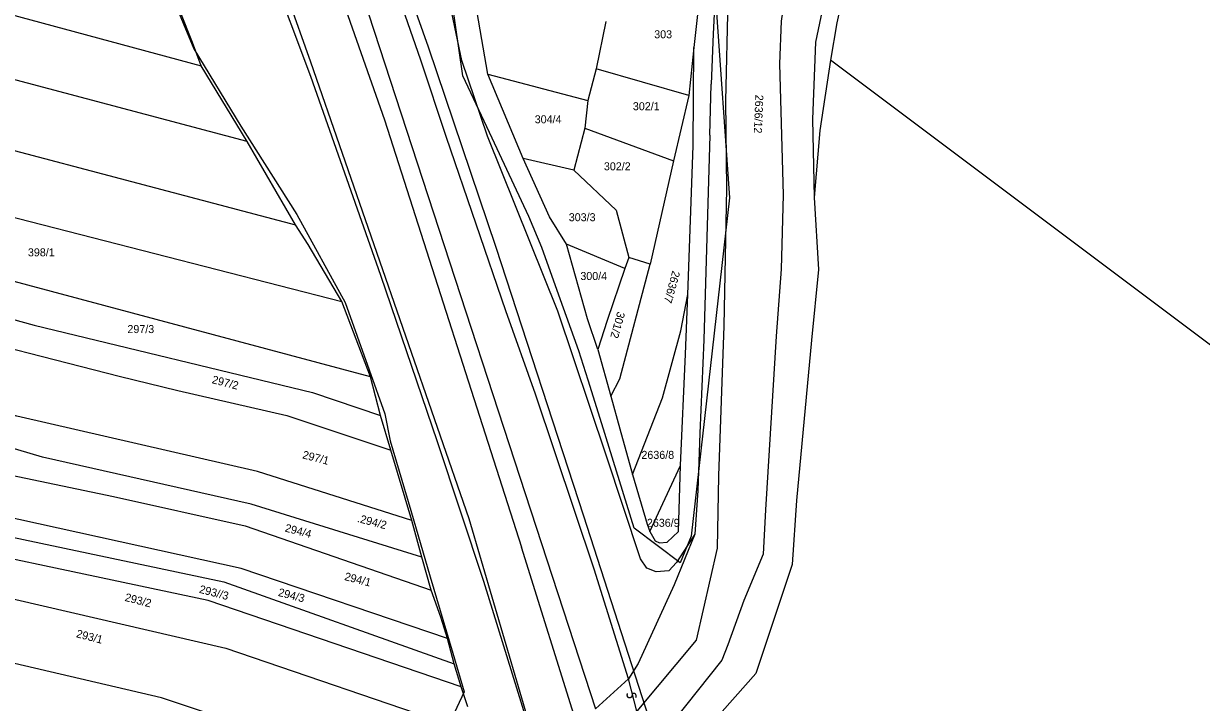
# Model space of a CAD drawing. Extents: x -581999 to -572728, y -1219553 to -1212032.
# Drawn here: x -576696.1 to -576401.8, y -1214837.7 to -1214668.1 of the extents above; entities that cross this region are included whole.
import ezdxf

# ---------------------------------------------------------------- set-up
doc = ezdxf.new("R2010")
doc.units = 0
for name, color, linetype in [('Vrstva 1', 7, 'Continuous'), ('Vrstva 2', 7, 'Continuous'), ('Vrstva 4', 7, 'Continuous'), ('Vrstva 6', 7, 'Continuous'), ('Vrstva 61', 7, 'Continuous'), ('Vrstva 62', 7, 'Continuous'), ('Vrstva 63', 7, 'Continuous')]:
    doc.layers.add(name, color=color, linetype=linetype)

msp = doc.modelspace()

# ---------------------------------------------------------------- linework, layer by layer
at = {"layer": 'Vrstva 1'}
for p, q in [((-576528.777, -1214698.71), (-576528.594, -1214674.085)), ((-575914.885, -1215112.236), (-576494.423, -1214677.291)), ((-576544.93, -1214831.892), (-576553.146, -1214839.324))]:
    msp.add_line(p, q, dxfattribs=at)
for points in [[(-576487.746, -1214606.191), (-576491.108, -1214630.015), (-576492.823, -1214643.679), (-576495.512, -1214660.068), (-576498.163, -1214672.756)], [(-576483.021, -1214607.036), (-576486.887, -1214633.913), (-576489.77, -1214653.842), (-576492.909, -1214667.974), (-576494.423, -1214677.291)], [(-576586.609, -1214677.349), (-576592.304, -1214649.901), (-576598.714, -1214609.914)], [(-576516.438, -1214611.202), (-576521.845, -1214632.922), (-576522.828, -1214652.549), (-576523.797, -1214670.724), (-576524.237, -1214683.269)], [(-576728.632, -1214657.823), (-576651.726, -1214678.66)], [(-576651.726, -1214678.66), (-576653.907, -1214672.871), (-576659.701, -1214658.135)], [(-576580.094, -1214680.767), (-576583.881, -1214658.502)], [(-576527.311, -1214662.062), (-576528.594, -1214674.085)], [(-576550.562, -1214667.617), (-576553.011, -1214679.451)], [(-576640.234, -1214697.628), (-576735.374, -1214672.395)], [(-576528.594, -1214674.085), (-576529.876, -1214686.102)], [(-576498.163, -1214672.756), (-576498.963, -1214691.991)], [(-576562.632, -1214740.009), (-576580.16, -1214696.229), (-576586.609, -1214677.349)], [(-576494.423, -1214677.291), (-576497.1, -1214694.836), (-576498.529, -1214711.55)], [(-576640.234, -1214697.628), (-576651.726, -1214678.66)], [(-576580.094, -1214680.767), (-576555.087, -1214687.337)], [(-576571.229, -1214701.867), (-576580.094, -1214680.767)], [(-576553.011, -1214679.451), (-576555.087, -1214687.337)], [(-576529.876, -1214686.102), (-576553.011, -1214679.451)], [(-576524.648, -1214696.01), (-576524.237, -1214683.269)], [(-576555.087, -1214687.337), (-576555.821, -1214694.246)], [(-576529.876, -1214686.102), (-576533.703, -1214702.45)], [(-576743.595, -1214687.953), (-576628.143, -1214718.43)], [(-576498.963, -1214691.991), (-576498.529, -1214711.55)], [(-576555.821, -1214694.246), (-576558.589, -1214704.76)], [(-576555.821, -1214694.246), (-576533.703, -1214702.45)], [(-576524.648, -1214696.01), (-576526.1, -1214747.135), (-576527.12, -1214770.437), (-576527.593, -1214784.785), (-576528.332, -1214795.706)], [(-576628.143, -1214718.43), (-576640.234, -1214697.628)], [(-576530.09, -1214735.849), (-576528.777, -1214698.71)], [(-576756.809, -1214701.57), (-576616.586, -1214737.55)], [(-576558.589, -1214704.76), (-576571.229, -1214701.867)], [(-576560.44, -1214723.271), (-576564.705, -1214716.405), (-576571.229, -1214701.867)], [(-576558.589, -1214704.76), (-576548.024, -1214714.722), (-576544.835, -1214726.593)], [(-576533.703, -1214702.45), (-576539.522, -1214728.282)], [(-576498.529, -1214711.55), (-576497.449, -1214729.567), (-576499.202, -1214747.237)], [(-576609.38, -1214756.383), (-576761.805, -1214715.668)], [(-576616.586, -1214737.55), (-576624.955, -1214723.317), (-576628.143, -1214718.43)], [(-576765.273, -1214723.761), (-576693.472, -1214743.494), (-576623.872, -1214760.329), (-576606.895, -1214766.068)], [(-576545.862, -1214729.3), (-576560.44, -1214723.271)], [(-576552.632, -1214749.6), (-576555.223, -1214741.928), (-576560.44, -1214723.271)], [(-576549.374, -1214761.219), (-576547.116, -1214756.859), (-576539.522, -1214728.282)], [(-576544.835, -1214726.593), (-576545.862, -1214729.3)], [(-576539.522, -1214728.282), (-576544.835, -1214726.593)], [(-576768.441, -1214731.555), (-576672.229, -1214756.252), (-576657.552, -1214759.806)], [(-576545.862, -1214729.3), (-576550.236, -1214742.347), (-576552.632, -1214749.6)], [(-576531.897, -1214744.922), (-576530.09, -1214735.849)], [(-576530.692, -1214750.72), (-576530.09, -1214735.849)], [(-576609.38, -1214756.383), (-576616.586, -1214737.55)], [(-576528.332, -1214795.706), (-576532.959, -1214802.771), (-576534.872, -1214804.845), (-576538.028, -1214805.143), (-576540.385, -1214804.161), (-576541.94, -1214801.9), (-576550.519, -1214775.958), (-576562.632, -1214740.009)], [(-576543.922, -1214780.836), (-576536.478, -1214761.606), (-576531.897, -1214744.922)], [(-576599.075, -1214792.325), (-576637.625, -1214780.085), (-576697.752, -1214766.231), (-576769.02, -1214747.188)], [(-576499.202, -1214747.237), (-576502.919, -1214787.266), (-576504.025, -1214803.324)], [(-576552.632, -1214749.6), (-576549.374, -1214761.219)], [(-576531.912, -1214778.519), (-576530.692, -1214750.72)], [(-576596.599, -1214801.429), (-576639.246, -1214788.191), (-576691.364, -1214776.425), (-576771.123, -1214752.791)], [(-576606.895, -1214766.068), (-576609.38, -1214756.383)], [(-576774.136, -1214759.683), (-576725.124, -1214775.51), (-576673.664, -1214786.255), (-576640.738, -1214793.584), (-576594.274, -1214809.667)], [(-576657.552, -1214759.806), (-576630.28, -1214766.046), (-576604.317, -1214774.737)], [(-576549.374, -1214761.219), (-576547.138, -1214769.369)], [(-576604.317, -1214774.737), (-576606.895, -1214766.068)], [(-576547.138, -1214769.369), (-576543.922, -1214780.836)], [(-576780.165, -1214773.917), (-576741.933, -1214787.394), (-576646.062, -1214807.631), (-576588.529, -1214828.099)], [(-576599.075, -1214792.325), (-576604.317, -1214774.737)], [(-576586.782, -1214833.872), (-576649.969, -1214812.304), (-576738.912, -1214793.49), (-576781.826, -1214778.113)], [(-576539.645, -1214795.012), (-576531.912, -1214778.519)], [(-576539.645, -1214795.012), (-576538.283, -1214797.398), (-576537.185, -1214797.888), (-576535.291, -1214797.742), (-576532.425, -1214795.033), (-576531.912, -1214778.519)], [(-576543.922, -1214780.836), (-576540.259, -1214793.24), (-576539.645, -1214795.012)], [(-576785.147, -1214786.504), (-576736.933, -1214803.004), (-576645.549, -1214824.213)], [(-576590.184, -1214821.732), (-576641.696, -1214804.259), (-576712.895, -1214788.642)], [(-576596.599, -1214801.429), (-576599.075, -1214792.325)], [(-576528.332, -1214795.706), (-576533.503, -1214808.361), (-576542.527, -1214828.054), (-576544.93, -1214831.892)], [(-576595.25, -1214858.644), (-576661.663, -1214836.592), (-576760.556, -1214813.49), (-576791.171, -1214800.135)], [(-576594.274, -1214809.667), (-576596.599, -1214801.429)], [(-576504.025, -1214803.324), (-576513.116, -1214830.484), (-576537.669, -1214858.248)], [(-576590.184, -1214821.732), (-576591.85, -1214816.465), (-576594.274, -1214809.667)], [(-576588.529, -1214828.099), (-576590.184, -1214821.732)], [(-576645.549, -1214824.213), (-576587.987, -1214843.874)], [(-576586.782, -1214833.872), (-576588.529, -1214828.099)], [(-576585.114, -1214838.883), (-576586.782, -1214833.872)]]:
    msp.add_lwpolyline(points, dxfattribs=at)
at = {"layer": 'Vrstva 4'}
for p, q in [((-576627.247, -1214612.521), (-576553.146, -1214839.324)), ((-576557.75, -1214843.439), (-576571.694, -1214798.924))]:
    msp.add_line(p, q, dxfattribs=at)
for points in [[(-576674.33, -1214497.547), (-576605.948, -1214692.177), (-576571.694, -1214798.924)], [(-576681.986, -1214516.454), (-576671.784, -1214549.631), (-576657.607, -1214589.726), (-576644.344, -1214625.283), (-576634.503, -1214654.353), (-576624.42, -1214681.267), (-576606.888, -1214730.97), (-576592.761, -1214772.572), (-576581.169, -1214807.417), (-576570.463, -1214842.205)], [(-576498.318, -1214606.26), (-576502.031, -1214633.623), (-576504.42, -1214651.626), (-576506.787, -1214667.536), (-576507.209, -1214678.15)], [(-576596.871, -1214677.264), (-576611.124, -1214636.057), (-576620.032, -1214609.086)], [(-576520.146, -1214662.276), (-576520.689, -1214687.47), (-576520.433, -1214709.347)], [(-576575.572, -1214739.907), (-576590.425, -1214696.628), (-576596.871, -1214677.264)], [(-576507.209, -1214678.15), (-576506.251, -1214710.909)], [(-576520.433, -1214709.347), (-576521.088, -1214743.688)], [(-576506.251, -1214710.909), (-576506.752, -1214729.493), (-576508.023, -1214746.203)], [(-576544.93, -1214831.892), (-576553.506, -1214804.43), (-576568.198, -1214760.708), (-576575.572, -1214739.907)], [(-576521.088, -1214743.688), (-576522.41, -1214781.169), (-576522.746, -1214799.165)], [(-576508.023, -1214746.203), (-576510.667, -1214789.616), (-576511.251, -1214800.699)], [(-576522.746, -1214799.165), (-576528.011, -1214822.18), (-576542.849, -1214839.899)], [(-576511.251, -1214800.699), (-576516.088, -1214812.309), (-576520.139, -1214823.364), (-576521.597, -1214827.208), (-576539.795, -1214850.041)], [(-576542.849, -1214839.899), (-576544.93, -1214831.892)]]:
    msp.add_lwpolyline(points, dxfattribs=at)
at = {"layer": 'Vrstva 6'}
msp.add_open_spline([(-576543.069, -1214836.502), (-576542.974, -1214835.651), (-576543.704, -1214835.439), (-576544.021, -1214835.693), (-576544.066, -1214836.109), (-576544.217, -1214836.416), (-576544.466, -1214836.583), (-576544.693, -1214836.627), (-576544.956, -1214836.571), (-576545.211, -1214836.307), (-576545.251, -1214835.697), (-576545.181, -1214835.528)], degree=2, dxfattribs=at)
at = {"layer": 'Vrstva 61'}
for p, q in [((-576662.19, -1214653.56), (-576653.53, -1214674.4)), ((-576653.53, -1214674.4), (-576641.8, -1214693.74)), ((-576641.8, -1214693.74), (-576627.84, -1214715.83)), ((-576627.84, -1214715.83), (-576615.75, -1214737.8)), ((-576615.75, -1214737.8), (-576609.74, -1214754.62)), ((-576609.74, -1214754.62), (-576605.8, -1214765.63)), ((-576605.8, -1214765.63), (-576604.48, -1214772.36)), ((-576604.48, -1214772.36), (-576599.36, -1214789.83)), ((-576599.36, -1214789.83), (-576594.47, -1214806.4)), ((-576594.47, -1214806.4), (-576588.85, -1214825.47)), ((-576588.85, -1214825.47), (-576586, -1214835.12)), ((-576586, -1214835.12), (-576597.31, -1214859.21))]:
    msp.add_line(p, q, dxfattribs=at)
at = {"layer": 'Vrstva 62'}
for p, q in [((-576586.32, -1214681.16), (-576590.723, -1214651.304)), ((-576523.14, -1214662.99), (-576519.67, -1214711.7)), ((-576579, -1214696.79), (-576586.32, -1214681.16)), ((-576569.85, -1214716.32), (-576579, -1214696.79)), ((-576519.67, -1214711.7), (-576529.3, -1214796.23)), ((-576566.62, -1214724.09), (-576569.85, -1214716.32)), ((-576562.32, -1214736), (-576566.62, -1214724.09)), ((-576557.31, -1214749.87), (-576562.32, -1214736)), ((-576555.01, -1214757.26), (-576557.31, -1214749.87)), ((-576551.62, -1214768.16), (-576555.01, -1214757.26)), ((-576543.52, -1214794.18), (-576551.62, -1214768.16)), ((-576532, -1214802.85), (-576543.52, -1214794.18)), ((-576529.3, -1214796.23), (-576532, -1214802.85))]:
    msp.add_line(p, q, dxfattribs=at)
at = {"layer": 'Vrstva 63'}
for p, q in [((-576594.918, -1214673.982), (-576644.143, -1214534.412)), ((-576624.305, -1214677.782), (-576669.712, -1214549.4)), ((-576578.01, -1214724.053), (-576594.918, -1214673.982)), ((-576584.761, -1214791.839), (-576624.305, -1214677.782)), ((-576556.057, -1214791.177), (-576578.01, -1214724.053)), ((-576556.503, -1214888.227), (-576584.761, -1214791.839)), ((-576534.563, -1214857.954), (-576556.057, -1214791.177))]:
    msp.add_line(p, q, dxfattribs=at)

# ---------------------------------------------------------------- texts
at = {"layer": 'Vrstva 2'}
for s, p in [('303', (-576538.509, -1214671.803)), ('302/1', (-576543.844, -1214689.78)), ('304/4', (-576568.369, -1214693.042)), ('302/2', (-576551.084, -1214704.788)), ('303/3', (-576559.861, -1214717.512)), ('398/1', (-576695.019, -1214726.288)), ('300/4', (-576556.965, -1214732.194)), ('297/3', (-576670.155, -1214745.46)), ('2636/8', (-576541.709, -1214776.893)), ('2636/9', (-576540.339, -1214793.859))]:
    msp.add_text(s, height=2, dxfattribs=at).set_placement(p)
for s, rotation, p in [('2636/12', 267.60685, (-576513.213, -1214685.872)), ('2636/7', 254.36687, (-576533.938, -1214729.75)), ('301/2', 254.36687, (-576547.696, -1214739.972)), ('297/2', 345.49486, (-576649.179, -1214757.942)), ('297/1', 345.49486, (-576626.55, -1214776.73)), ('294/4', 345.49486, (-576630.944, -1214795.02)), ('.294/2', 345.49486, (-576612.858, -1214792.626)), ('294/1', 345.49486, (-576616.057, -1214807.137)), ('293/2', 345.49486, (-576670.945, -1214812.347)), ('293//3', 345.49486, (-576652.364, -1214810.32)), ('294/3', 345.49486, (-576632.639, -1214811.095)), ('293/1', 345.49486, (-576683.097, -1214821.423))]:
    msp.add_text(s, height=2, rotation=rotation, dxfattribs=at).set_placement(p)

doc.saveas('drawing.dxf')
